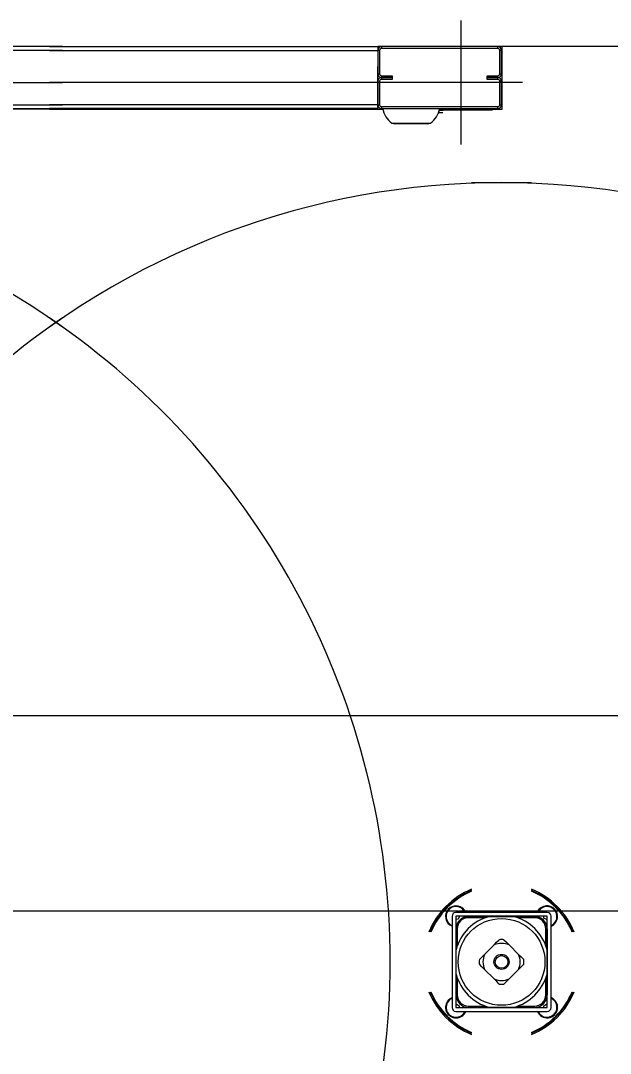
# Model space of a CAD drawing. Extents: x -264205 to -263659, y -1242401 to -1242060.
# Drawn here: x -263831 to -263830.547, y -1242087.567 to -1242086.773 of the extents above; entities that cross this region are included whole.
import ezdxf

# ---------------------------------------------------------------- set-up
doc = ezdxf.new("R2010")
doc.units = 0
doc.layers.add('OBRUBNIKY_KOMUNIKACIE_PROJEKT', color=7, linetype='Continuous')
doc.layers.add('SITUACIA_DSP_2D', color=7, linetype='Continuous')

msp = doc.modelspace()

# ---------------------------------------------------------------- linework, layer by layer
at = {"layer": 'OBRUBNIKY_KOMUNIKACIE_PROJEKT'}
msp.add_line((-263894.96779, -1242087.30722), (-263808.96776, -1242087.30722), dxfattribs=at)
at = {"layer": 'SITUACIA_DSP_2D'}
for p, q in [((-263830.66209, -1242086.77348), (-263830.66209, -1242086.86848)), ((-263830.96774, -1242086.79343), (-263831.21974, -1242086.79343)), ((-263830.96774, -1242086.79628), (-263831.21974, -1242086.79628)), ((-263830.97774, -1242086.79343), (-263830.72574, -1242086.79343)), ((-263830.97774, -1242086.79628), (-263830.72574, -1242086.79628)), ((-263830.72574, -1242086.79343), (-263830.72574, -1242086.79628)), ((-263830.72289, -1242086.79343), (-263830.72574, -1242086.79343)), ((-263830.72574, -1242086.79628), (-263830.72574, -1242086.80293)), ((-263830.72432, -1242086.79628), (-263830.72574, -1242086.79628)), ((-263830.72574, -1242086.79628), (-263830.72574, -1242086.81433)), ((-263830.72432, -1242086.79628), (-263830.72432, -1242086.81433)), ((-263830.72289, -1242086.79343), (-263830.72289, -1242086.79485)), ((-263830.63359, -1242086.79343), (-263830.72289, -1242086.79343)), ((-263830.63359, -1242086.79485), (-263830.72289, -1242086.79485)), ((-263830.63359, -1242086.79485), (-263830.63359, -1242086.79343)), ((-263830.63027, -1242086.79343), (-263830.63359, -1242086.79343)), ((-263830.63074, -1242086.79628), (-263830.63217, -1242086.79628)), ((-263830.63217, -1242086.81433), (-263830.63217, -1242086.79628)), ((-263830.63074, -1242086.81433), (-263830.63074, -1242086.79628)), ((-263830.11611, -1242086.79343), (-263830.63027, -1242086.79343)), ((-263830.63027, -1242086.8414), (-263830.63027, -1242086.79343)), ((-263830.72574, -1242086.83808), (-263830.72574, -1242086.80863)), ((-263830.72574, -1242086.81433), (-263830.72432, -1242086.81433)), ((-263830.63217, -1242086.81433), (-263830.63074, -1242086.81433)), ((-263831.33089, -1242086.82098), (-263830.96774, -1242086.82098)), ((-263830.61459, -1242086.82098), (-263830.97774, -1242086.82098)), ((-263830.72574, -1242086.82003), (-263830.72574, -1242086.83808)), ((-263830.72432, -1242086.82003), (-263830.72432, -1242086.83808)), ((-263830.72289, -1242086.81575), (-263830.72289, -1242086.81718)), ((-263830.72289, -1242086.81575), (-263830.71482, -1242086.81575)), ((-263830.72289, -1242086.81718), (-263830.72289, -1242086.8186)), ((-263830.71482, -1242086.81718), (-263830.72289, -1242086.81718)), ((-263830.72289, -1242086.81718), (-263830.71482, -1242086.81718)), ((-263830.71482, -1242086.8186), (-263830.72289, -1242086.8186)), ((-263830.71482, -1242086.81575), (-263830.71482, -1242086.81718)), ((-263830.71482, -1242086.81718), (-263830.71482, -1242086.8186)), ((-263830.64167, -1242086.81718), (-263830.64167, -1242086.81575)), ((-263830.64167, -1242086.81575), (-263830.63359, -1242086.81575)), ((-263830.64167, -1242086.8186), (-263830.64167, -1242086.81718)), ((-263830.63359, -1242086.81718), (-263830.64167, -1242086.81718)), ((-263830.64167, -1242086.81718), (-263830.63359, -1242086.81718)), ((-263830.63359, -1242086.8186), (-263830.64167, -1242086.8186)), ((-263830.63359, -1242086.81718), (-263830.63359, -1242086.81575)), ((-263830.63359, -1242086.8186), (-263830.63359, -1242086.81718)), ((-263830.63074, -1242086.82003), (-263830.63217, -1242086.82003)), ((-263830.63217, -1242086.83808), (-263830.63217, -1242086.82003)), ((-263830.63074, -1242086.83808), (-263830.63074, -1242086.82003)), ((-263831.21974, -1242086.83808), (-263830.96774, -1242086.83808)), ((-263830.72574, -1242086.83808), (-263830.97774, -1242086.83808)), ((-263830.72574, -1242086.83808), (-263830.72432, -1242086.83808)), ((-263830.72574, -1242086.84093), (-263830.72574, -1242086.83808)), ((-263830.63217, -1242086.83808), (-263830.63074, -1242086.83808)), ((-263830.96774, -1242086.8414), (-263831.22364, -1242086.8414)), ((-263831.21974, -1242086.84093), (-263830.96774, -1242086.84093)), ((-263830.72574, -1242086.84093), (-263830.97774, -1242086.84093)), ((-263830.97774, -1242086.8414), (-263830.72185, -1242086.8414)), ((-263830.72289, -1242086.8395), (-263830.72289, -1242086.84093)), ((-263830.72289, -1242086.8395), (-263830.63359, -1242086.8395)), ((-263830.72289, -1242086.84093), (-263830.63359, -1242086.84093)), ((-263830.67919, -1242086.84425), (-263830.67885, -1242086.84425)), ((-263830.67887, -1242086.8434), (-263830.67886, -1242086.84385)), ((-263830.67886, -1242086.84385), (-263830.67885, -1242086.84425)), ((-263830.67571, -1242086.84425), (-263830.67885, -1242086.84425)), ((-263830.67563, -1242086.84245), (-263830.6786, -1242086.84245)), ((-263830.63977, -1242086.84235), (-263830.67857, -1242086.84235)), ((-263830.63977, -1242086.84093), (-263830.63977, -1242086.84235)), ((-263830.63787, -1242086.84235), (-263830.63977, -1242086.84235)), ((-263830.63787, -1242086.84093), (-263830.63787, -1242086.84235)), ((-263830.63787, -1242086.8414), (-263830.63027, -1242086.8414)), ((-263830.63359, -1242086.84093), (-263830.63359, -1242086.8395)), ((-263830.71501, -1242086.85233), (-263830.68518, -1242086.85233)), ((-263830.71386, -1242086.85233), (-263830.71352, -1242086.85251)), ((-263830.71352, -1242086.85251), (-263830.71288, -1242086.85264)), ((-263830.68731, -1242086.85264), (-263830.71288, -1242086.85264)), ((-263830.68731, -1242086.85264), (-263830.68666, -1242086.85251)), ((-263830.68666, -1242086.85251), (-263830.68633, -1242086.85233)), ((-263830.6078, -1242086.89793), (-263830.65369, -1242086.89793)), ((-263894.96779, -1242087.30724), (-263808.96779, -1242087.30724)), ((-263894.58094, -1242087.45724), (-263809.35464, -1242087.45724)), ((-263830.60328, -1242087.45843), (-263830.60259, -1242087.4571)), ((-263830.60259, -1242087.4571), (-263830.60152, -1242087.45579)), ((-263830.66874, -1242087.46128), (-263830.66874, -1242087.53158)), ((-263830.59559, -1242087.45843), (-263830.66589, -1242087.45843)), ((-263830.66589, -1242087.46128), (-263830.66589, -1242087.53158)), ((-263830.59559, -1242087.46128), (-263830.66589, -1242087.46128)), ((-263830.66392, -1242087.46361), (-263830.66589, -1242087.46394)), ((-263830.66306, -1242087.46128), (-263830.66392, -1242087.46361)), ((-263830.65808, -1242087.46158), (-263830.65808, -1242087.46128)), ((-263830.65808, -1242087.46171), (-263830.65808, -1242087.46158)), ((-263830.6576, -1242087.46128), (-263830.6576, -1242087.46163)), ((-263830.65616, -1242087.46247), (-263830.65616, -1242087.46152)), ((-263830.65616, -1242087.46152), (-263830.64028, -1242087.46152)), ((-263830.64312, -1242087.46247), (-263830.65616, -1242087.46247)), ((-263830.64011, -1242087.46152), (-263830.6376, -1242087.46152)), ((-263830.6376, -1242087.46152), (-263830.63242, -1242087.46152)), ((-263830.63242, -1242087.46152), (-263830.62708, -1242087.46152)), ((-263830.62708, -1242087.46152), (-263830.62138, -1242087.46152)), ((-263830.62121, -1242087.46152), (-263830.60533, -1242087.46152)), ((-263830.60533, -1242087.46247), (-263830.61837, -1242087.46247)), ((-263830.60533, -1242087.46152), (-263830.60533, -1242087.46247)), ((-263830.60389, -1242087.46163), (-263830.60389, -1242087.46128)), ((-263830.60341, -1242087.46128), (-263830.60341, -1242087.46171)), ((-263830.59817, -1242087.4629), (-263830.59819, -1242087.46128)), ((-263830.59577, -1242087.46424), (-263830.59817, -1242087.4629)), ((-263830.59559, -1242087.46413), (-263830.59577, -1242087.46424)), ((-263830.59559, -1242087.53158), (-263830.59559, -1242087.46128)), ((-263830.59274, -1242087.53158), (-263830.59274, -1242087.46128)), ((-263830.66589, -1242087.46909), (-263830.66546, -1242087.46909)), ((-263830.66555, -1242087.46957), (-263830.66589, -1242087.46957)), ((-263830.66566, -1242087.48689), (-263830.66566, -1242087.47102)), ((-263830.66471, -1242087.47102), (-263830.66566, -1242087.47102)), ((-263830.66471, -1242087.47102), (-263830.66471, -1242087.48405)), ((-263830.59678, -1242087.48405), (-263830.59678, -1242087.47102)), ((-263830.59583, -1242087.47102), (-263830.59678, -1242087.47102)), ((-263830.59603, -1242087.46909), (-263830.59598, -1242087.4691)), ((-263830.59598, -1242087.4691), (-263830.59559, -1242087.46909)), ((-263830.59559, -1242087.46957), (-263830.59594, -1242087.46957)), ((-263830.59583, -1242087.47102), (-263830.59583, -1242087.48689)), ((-263830.6345, -1242087.48137), (-263830.63255, -1242087.47942)), ((-263830.62894, -1242087.47942), (-263830.62701, -1242087.48135)), ((-263830.66566, -1242087.48957), (-263830.66566, -1242087.48706)), ((-263830.64377, -1242087.49064), (-263830.63653, -1242087.48341)), ((-263830.63653, -1242087.48341), (-263830.6345, -1242087.48137)), ((-263830.62701, -1242087.48135), (-263830.62496, -1242087.48341)), ((-263830.62496, -1242087.48341), (-263830.61772, -1242087.49064)), ((-263830.59583, -1242087.48706), (-263830.59583, -1242087.48957)), ((-263830.66566, -1242087.49487), (-263830.66566, -1242087.48957)), ((-263830.66566, -1242087.50009), (-263830.66566, -1242087.49487)), ((-263830.64775, -1242087.49462), (-263830.64582, -1242087.4927)), ((-263830.64582, -1242087.4927), (-263830.64377, -1242087.49064)), ((-263830.61772, -1242087.49064), (-263830.61569, -1242087.49267)), ((-263830.61569, -1242087.49267), (-263830.61374, -1242087.49462)), ((-263830.59583, -1242087.48957), (-263830.59583, -1242087.49476)), ((-263830.59583, -1242087.49476), (-263830.59583, -1242087.50009)), ((-263830.66566, -1242087.5058), (-263830.66566, -1242087.50009)), ((-263830.6458, -1242087.50018), (-263830.64775, -1242087.49823)), ((-263830.64377, -1242087.50222), (-263830.6458, -1242087.50018)), ((-263830.63653, -1242087.50945), (-263830.64377, -1242087.50222)), ((-263830.61772, -1242087.50222), (-263830.62496, -1242087.50945)), ((-263830.61567, -1242087.50016), (-263830.61772, -1242087.50222)), ((-263830.61374, -1242087.49823), (-263830.61567, -1242087.50016)), ((-263830.59583, -1242087.50009), (-263830.59583, -1242087.5058)), ((-263830.66566, -1242087.52184), (-263830.66566, -1242087.50596)), ((-263830.66471, -1242087.50881), (-263830.66471, -1242087.52184)), ((-263830.63448, -1242087.5115), (-263830.63653, -1242087.50945)), ((-263830.63255, -1242087.51343), (-263830.63448, -1242087.5115)), ((-263830.62699, -1242087.51148), (-263830.62894, -1242087.51343)), ((-263830.62496, -1242087.50945), (-263830.62699, -1242087.51148)), ((-263830.59678, -1242087.52184), (-263830.59678, -1242087.50881)), ((-263830.59583, -1242087.50596), (-263830.59583, -1242087.52184)), ((-263830.67139, -1242087.52565), (-263830.67007, -1242087.52459)), ((-263830.67007, -1242087.52459), (-263830.66874, -1242087.52389)), ((-263830.66589, -1242087.52329), (-263830.66555, -1242087.52329)), ((-263830.66546, -1242087.52376), (-263830.66589, -1242087.52376)), ((-263830.66589, -1242087.52879), (-263830.66556, -1242087.52862)), ((-263830.66471, -1242087.52184), (-263830.66566, -1242087.52184)), ((-263830.66556, -1242087.52862), (-263830.66325, -1242087.53008)), ((-263830.59831, -1242087.53023), (-263830.59608, -1242087.52863)), ((-263830.59583, -1242087.52184), (-263830.59678, -1242087.52184)), ((-263830.59608, -1242087.52863), (-263830.59559, -1242087.52885)), ((-263830.59559, -1242087.52376), (-263830.59603, -1242087.52376)), ((-263830.59594, -1242087.52329), (-263830.59559, -1242087.52329)), ((-263830.66589, -1242087.53158), (-263830.59559, -1242087.53158)), ((-263830.66589, -1242087.53443), (-263830.59559, -1242087.53443)), ((-263830.66325, -1242087.53008), (-263830.66331, -1242087.53158)), ((-263830.65925, -1242087.53542), (-263830.65872, -1242087.53443)), ((-263830.65808, -1242087.53158), (-263830.65808, -1242087.53114)), ((-263830.6576, -1242087.53123), (-263830.6576, -1242087.53158)), ((-263830.65616, -1242087.53039), (-263830.64312, -1242087.53039)), ((-263830.65616, -1242087.53039), (-263830.65616, -1242087.53134)), ((-263830.64028, -1242087.53134), (-263830.65616, -1242087.53134)), ((-263830.6376, -1242087.53134), (-263830.64011, -1242087.53134)), ((-263830.6323, -1242087.53134), (-263830.6376, -1242087.53134)), ((-263830.62708, -1242087.53134), (-263830.6323, -1242087.53134)), ((-263830.62138, -1242087.53134), (-263830.62708, -1242087.53134)), ((-263830.60533, -1242087.53134), (-263830.62121, -1242087.53134)), ((-263830.61837, -1242087.53039), (-263830.60533, -1242087.53039)), ((-263830.60533, -1242087.53134), (-263830.60533, -1242087.53039)), ((-263830.60389, -1242087.53158), (-263830.60389, -1242087.53123)), ((-263830.60341, -1242087.53114), (-263830.60341, -1242087.53158)), ((-263830.59818, -1242087.53158), (-263830.59831, -1242087.53023))]:
    msp.add_line(p, q, dxfattribs=at)
for radius in [0.0333, 0.0058, 0.00485]:
    msp.add_circle((-263830.63074, -1242087.49643), radius, dxfattribs=at)
for centre, radius, start, end in [((-263830.72289, -1242086.79628), 0.00285, 90, 180), ((-263830.72289, -1242086.79628), 0.00143, 90, 180), ((-263830.63359, -1242086.79628), 0.00285, 0, 90), ((-263830.63359, -1242086.79628), 0.00143, 0, 90), ((-263830.72289, -1242086.81433), 0.00285, 180, 270), ((-263830.72289, -1242086.81433), 0.00143, 180, 270), ((-263830.63359, -1242086.81433), 0.00285, 270, 0), ((-263830.63359, -1242086.81433), 0.00143, 270, 0), ((-263830.72289, -1242086.82003), 0.00285, 90, 180), ((-263830.72289, -1242086.82003), 0.00143, 90, 180), ((-263830.63359, -1242086.82003), 0.00285, 0, 90), ((-263830.63359, -1242086.82003), 0.00143, 0, 90), ((-263830.72289, -1242086.83808), 0.00285, 180, 270), ((-263830.72289, -1242086.83808), 0.00143, 180, 270), ((-263830.63359, -1242086.83808), 0.00143, 270, 0), ((-263830.63359, -1242086.83808), 0.00285, 270, 0), ((-263830.70328, -1242086.83738), 0.019, 190.75587, 231.87121), ((-263830.69691, -1242086.83738), 0.019, 308.12879, 349.24413), ((-263830.67572, -1242086.84245), 0.000095, 0, 90), ((-263831.31474, -1242087.49643), 0.5985, 54.56502, 305.43498), ((-263830.63074, -1242087.49643), 0.5985, 234.56502, 125.43498), ((-263830.63074, -1242087.49643), 0.5985, 124.26896, 235.73104), ((-263831.31474, -1242087.49643), 0.5985, 304.26896, 55.73104), ((-263830.63074, -1242087.49643), 0.06033, 112.35319, 157.6468), ((-263830.63074, -1242087.49643), 0.06033, 22.3532, 67.64681), ((-263830.63074, -1242087.49643), 0.05938, 112.73067, 134.99999), ((-263830.63074, -1242087.49643), 0.0589, 112.92441, 134.99999), ((-263830.63074, -1242087.49643), 0.05938, 22.73068, 67.26933), ((-263830.63074, -1242087.49643), 0.0589, 22.9244, 67.07559), ((-263830.63074, -1242087.49643), 0.05938, 134.99999, 157.26932), ((-263830.63074, -1242087.49643), 0.0589, 134.99999, 157.0756), ((-263830.66568, -1242087.4615), 0.00807, 134.99999, 247.66306), ((-263830.66568, -1242087.4615), 0.0076, 23.81633, 246.18369), ((-263830.66568, -1242087.4615), 0.00807, 22.33694, 134.99999), ((-263830.59581, -1242087.4615), 0.0076, 330.85024, 156.18367), ((-263830.59581, -1242087.4615), 0.00807, 292.33694, 134.99999), ((-263830.66589, -1242087.46128), 0.00285, 90, 180), ((-263830.65616, -1242087.47102), 0.0095, 90, 180), ((-263830.63074, -1242087.49643), 0.03615, 105.02023, 164.97979), ((-263830.65616, -1242087.47102), 0.00855, 90, 180), ((-263830.63074, -1242087.49643), 0.03615, 15.02021, 74.97977), ((-263830.60533, -1242087.47102), 0.0095, 0, 90), ((-263830.60533, -1242087.47102), 0.00855, 0, 90), ((-263830.59559, -1242087.46128), 0.00285, 0, 90), ((-263830.59581, -1242087.4615), 0.0076, 293.81631, 330.85024), ((-263830.63074, -1242087.49643), 0.0171, 83.94245, 96.05755), ((-263830.63074, -1242087.49643), 0.01425, 66.03949, 113.96051), ((-263830.63074, -1242087.49643), 0.0171, 173.94245, 186.05755), ((-263830.63074, -1242087.49643), 0.01425, 156.03947, 203.96053), ((-263830.63074, -1242087.49643), 0.01425, 336.03947, 23.96053), ((-263830.63074, -1242087.49643), 0.0171, 353.94245, 6.05755), ((-263830.63074, -1242087.49643), 0.03615, 195.02021, 254.97977), ((-263830.63074, -1242087.49643), 0.01425, 246.03949, 293.96051), ((-263830.63074, -1242087.49643), 0.03615, 285.02023, 344.97979), ((-263830.63074, -1242087.49643), 0.06033, 202.3532, 247.64681), ((-263830.63074, -1242087.49643), 0.05938, 202.73068, 247.26933), ((-263830.63074, -1242087.49643), 0.0589, 202.9244, 247.07559), ((-263830.63074, -1242087.49643), 0.0171, 263.94245, 276.05755), ((-263830.63074, -1242087.49643), 0.06033, 292.35319, 337.6468), ((-263830.63074, -1242087.49643), 0.0589, 292.92441, 337.0756), ((-263830.63074, -1242087.49643), 0.05938, 292.73067, 337.26932), ((-263830.66568, -1242087.53136), 0.00807, 134.99999, 337.66306), ((-263830.66568, -1242087.53136), 0.0076, 113.81631, 327.68075), ((-263830.65616, -1242087.52184), 0.0095, 180, 270), ((-263830.65616, -1242087.52184), 0.00855, 180, 270), ((-263830.60533, -1242087.52184), 0.00855, 270, 0), ((-263830.60533, -1242087.52184), 0.0095, 270, 0), ((-263830.59581, -1242087.53136), 0.00807, 202.33694, 67.66306), ((-263830.59581, -1242087.53136), 0.0076, 203.81633, 35.64554), ((-263830.59581, -1242087.53136), 0.0076, 35.64554, 66.18369), ((-263830.66589, -1242087.53158), 0.00285, 180, 270), ((-263830.59559, -1242087.53158), 0.00285, 270, 0)]:
    msp.add_arc(centre, radius, start, end, dxfattribs=at)

doc.saveas('drawing.dxf')
